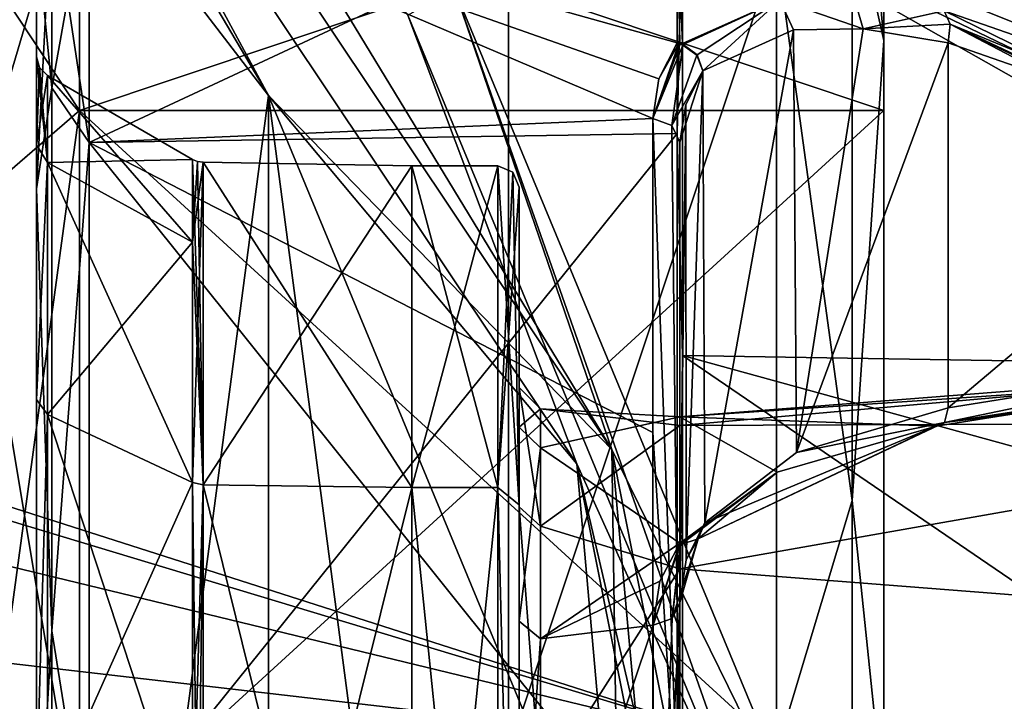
# Model space of a CAD drawing. Header units: millimetres. Extents: x -110 to 163, y -50 to 19.
# Tile 835 of 859: x 101.04 to 110.23, y -4.58 to 1.78. Entities that reach past the tile are written whole.
import ezdxf

# ---------------------------------------------------------------- set-up
doc = ezdxf.new("R2010")
doc.units = ezdxf.units.MM
doc.header["$LTSCALE"] = 65.185185
for name, color, linetype in [('233', 7, 'CONTINUOUS'), ('235', 7, 'CONTINUOUS'), ('239', 7, 'CONTINUOUS'), ('240', 7, 'CONTINUOUS'), ('241', 7, 'CONTINUOUS'), ('245', 7, 'CONTINUOUS'), ('246', 7, 'CONTINUOUS'), ('256', 7, 'CONTINUOUS'), ('257', 7, 'CONTINUOUS'), ('6066', 7, 'CONTINUOUS'), ('6069', 7, 'CONTINUOUS'), ('6073', 7, 'CONTINUOUS'), ('6074', 7, 'CONTINUOUS'), ('6075', 7, 'CONTINUOUS'), ('6076', 7, 'CONTINUOUS'), ('6077', 7, 'CONTINUOUS'), ('6308', 7, 'CONTINUOUS'), ('6309', 7, 'CONTINUOUS'), ('6310', 7, 'CONTINUOUS'), ('6311', 7, 'CONTINUOUS'), ('6312', 7, 'CONTINUOUS'), ('6313', 7, 'CONTINUOUS'), ('6314', 7, 'CONTINUOUS'), ('6315', 7, 'CONTINUOUS'), ('6316', 7, 'CONTINUOUS'), ('6318', 7, 'CONTINUOUS'), ('6319', 7, 'CONTINUOUS'), ('6321', 7, 'CONTINUOUS'), ('6323', 7, 'CONTINUOUS'), ('6324', 7, 'CONTINUOUS'), ('6325', 7, 'CONTINUOUS'), ('6326', 7, 'CONTINUOUS'), ('6327', 7, 'CONTINUOUS'), ('6328', 7, 'CONTINUOUS'), ('6329', 7, 'CONTINUOUS'), ('6330', 7, 'CONTINUOUS'), ('6331', 7, 'CONTINUOUS'), ('6332', 7, 'CONTINUOUS'), ('6333', 7, 'CONTINUOUS'), ('6334', 7, 'CONTINUOUS'), ('6335', 7, 'CONTINUOUS'), ('6339', 7, 'CONTINUOUS'), ('6340', 7, 'CONTINUOUS'), ('6342', 7, 'CONTINUOUS'), ('6343', 7, 'CONTINUOUS'), ('6348', 7, 'CONTINUOUS'), ('6350', 7, 'CONTINUOUS'), ('6351', 7, 'CONTINUOUS'), ('6352', 7, 'CONTINUOUS'), ('6358', 7, 'CONTINUOUS'), ('6359', 7, 'CONTINUOUS'), ('6362', 7, 'CONTINUOUS')]:
    doc.layers.add(name, color=color, linetype=linetype)

msp = doc.modelspace()

# ---------------------------------------------------------------- linework, layer by layer
at = {"layer": '233', "color": 7, "linetype": 'CONTINUOUS', "true_color": 0x0303ff}
for points in [[(20.8741, 0.5115, 13.0479), (105.6, 2.4535, 10.25), (18.0185, 1.825, 11.2687), (20.8741, 0.5115, 13.0479)], [(22.3393, -0.3043, 13.9778), (105.6, 2.4535, 10.25), (20.8741, 0.5115, 13.0479), (22.3393, -0.3043, 13.9778)], [(23.2313, -0.8599, 14.5511), (105.6, 2.4535, 10.25), (22.3393, -0.3043, 13.9778), (23.2313, -0.8599, 14.5511)], [(25.942, -2.9227, 16.3417), (105.6, 2.4535, 10.25), (23.2313, -0.8599, 14.5511), (25.942, -2.9227, 16.3417)], [(27.842, -4.9099, 17.6719), (105.6, 2.4535, 10.25), (25.942, -2.9227, 16.3417), (27.842, -4.9099, 17.6719)], [(105.6, -5.05, 17.7535), (105.6, 2.4535, 10.25), (27.842, -4.9099, 17.6719), (105.6, -5.05, 17.7535)], [(108.1, 2.4535, -10.25), (108.1, -5.05, -17.7535), (86.2232, 1.9544, -11.0695), (108.1, 2.4535, -10.25)], [(86.2232, 1.9544, -11.0695), (108.1, -5.05, -17.7535), (88.7357, 0.7951, -12.6963), (86.2232, 1.9544, -11.0695)], [(88.7357, 0.7951, -12.6963), (108.1, -5.05, -17.7535), (91.8976, -1.1218, -14.8064), (88.7357, 0.7951, -12.6963)], [(91.8976, -1.1218, -14.8064), (108.1, -5.05, -17.7535), (94.707, -3.4973, -16.7615), (91.8976, -1.1218, -14.8064)], [(94.707, -3.4973, -16.7615), (108.1, -5.05, -17.7535), (96.7816, -5.8576, -18.1959), (94.707, -3.4973, -16.7615)]]:
    msp.add_3dface(points, dxfattribs=at)
at = {"layer": '235', "color": 7, "linetype": 'CONTINUOUS', "true_color": 0x0303ff}
for points in [[(105.6, 2.4535, 10.25), (105.6, -5.05, 17.7535), (108.1, 2.4535, 10.25), (105.6, 2.4535, 10.25)], [(108.1, 2.4535, 10.25), (105.6, -5.05, 17.7535), (108.1, -5.05, 17.7535), (108.1, 2.4535, 10.25)]]:
    msp.add_3dface(points, dxfattribs=at)
at = {"layer": '239', "color": 7, "linetype": 'CONTINUOUS', "true_color": 0x0303ff}
for points in [[(101.6, 0.938, 9.375), (100.6, 2.45), (101.6, 3.45), (101.6, 0.938, 9.375)], [(100.6, 0.072, 8.875), (100.6, 2.45), (101.6, 0.938, 9.375), (100.6, 0.072, 8.875)], [(101.6, -5.925, 16.238), (100.6, 0.072, 8.875), (101.6, 0.938, 9.375), (101.6, -5.925, 16.238)], [(100.6, -6.425, 15.3719), (100.6, 0.072, 8.875), (101.6, -5.925, 16.238), (100.6, -6.425, 15.3719)]]:
    msp.add_3dface(points, dxfattribs=at)
at = {"layer": '240', "color": 7, "linetype": 'CONTINUOUS', "true_color": 0x0303ff}
for points in [[(101.6, 0.938, 9.375), (101.6, 3.45), (109.1, 0.938, 9.375), (101.6, 0.938, 9.375)], [(109.1, 0.938, 9.375), (101.6, 3.45), (109.1, 3.45), (109.1, 0.938, 9.375)], [(101.6, -5.925, 16.238), (101.6, 0.938, 9.375), (109.1, -5.925, 16.238), (101.6, -5.925, 16.238)], [(109.1, -5.925, 16.238), (101.6, 0.938, 9.375), (109.1, 0.938, 9.375), (109.1, -5.925, 16.238)]]:
    msp.add_3dface(points, dxfattribs=at)
at = {"layer": '241', "color": 7, "linetype": 'CONTINUOUS', "true_color": 0x0303ff}
for points in [[(109.1, 3.45), (109.1, 4.2), (109.1, 1.5883, 9.7486), (109.1, 3.45)], [(109.1, 4.2), (109.1, 3.45), (109.1, 0.938, -9.375), (109.1, 4.2)], [(109.1, 1.5883, -9.7486), (109.1, 4.2), (109.1, 0.938, -9.375), (109.1, 1.5883, -9.7486)], [(109.1, 0.938, 9.375), (109.1, 3.45), (109.1, 1.5883, 9.7486), (109.1, 0.938, 9.375)], [(109.1, -5.925, 16.238), (109.1, 0.938, 9.375), (109.1, 1.5883, 9.7486), (109.1, -5.925, 16.238)], [(109.1, -5.5493, 16.8871), (109.1, -5.925, 16.238), (109.1, 1.5883, 9.7486), (109.1, -5.5493, 16.8871)], [(109.1, -5.5493, -16.8871), (109.1, 1.5883, -9.7486), (109.1, -5.925, -16.238), (109.1, -5.5493, -16.8871)], [(109.1, -5.925, -16.238), (109.1, 1.5883, -9.7486), (109.1, 0.938, -9.375), (109.1, -5.925, -16.238)]]:
    msp.add_3dface(points, dxfattribs=at)
at = {"layer": '245', "color": 7, "linetype": 'CONTINUOUS', "true_color": 0x0303ff}
for points in [[(101.6, 3.45), (100.6, 2.45), (100.6, 0.072, -8.875), (101.6, 3.45)], [(101.6, 3.45), (100.6, 0.072, -8.875), (101.6, 0.938, -9.375), (101.6, 3.45)], [(100.6, 0.072, -8.875), (100.6, -6.425, -15.3719), (101.6, 0.938, -9.375), (100.6, 0.072, -8.875)], [(101.6, 0.938, -9.375), (100.6, -6.425, -15.3719), (101.6, -5.925, -16.238), (101.6, 0.938, -9.375)]]:
    msp.add_3dface(points, dxfattribs=at)
at = {"layer": '246', "color": 7, "linetype": 'CONTINUOUS', "true_color": 0x0303ff}
for points in [[(109.1, 3.45), (101.6, 3.45), (101.6, 0.938, -9.375), (109.1, 3.45)], [(109.1, 0.938, -9.375), (109.1, 3.45), (101.6, 0.938, -9.375), (109.1, 0.938, -9.375)], [(109.1, -5.925, -16.238), (109.1, 0.938, -9.375), (101.6, -5.925, -16.238), (109.1, -5.925, -16.238)], [(109.1, 0.938, -9.375), (101.6, 0.938, -9.375), (101.6, -5.925, -16.238), (109.1, 0.938, -9.375)]]:
    msp.add_3dface(points, dxfattribs=at)
at = {"layer": '256', "linetype": 'CONTINUOUS'}
for points in [[(109.1, 4.2), (109.1, 1.5883, -9.7486), (108.8071, 4.9071), (109.1, 4.2)], [(108.8071, 4.9071), (109.1, 1.5883, -9.7486), (108.8071, 2.906, -8.7675), (108.8071, 4.9071)], [(108.1, 2.4535, -10.25), (108.8071, 2.906, -8.7675), (108.8071, -2.7011, -15.7986), (108.1, 2.4535, -10.25)], [(108.8071, 2.906, -8.7675), (109.1, 1.5883, -9.7486), (108.8071, -2.7011, -15.7986), (108.8071, 2.906, -8.7675)], [(108.1, -5.05, -17.7535), (108.1, 2.4535, -10.25), (108.8071, -2.7011, -15.7986), (108.1, -5.05, -17.7535)], [(109.1, 1.5883, -9.7486), (109.1, -5.5493, -16.8871), (108.8071, -2.7011, -15.7986), (109.1, 1.5883, -9.7486)], [(108.1, -5.05, -17.7535), (108.8071, -2.7011, -15.7986), (108.8071, -10.8035, -19.7005), (108.1, -5.05, -17.7535)], [(108.8071, -2.7011, -15.7986), (109.1, -5.5493, -16.8871), (108.8071, -10.8035, -19.7005), (108.8071, -2.7011, -15.7986)]]:
    msp.add_3dface(points, dxfattribs=at)
at = {"layer": '257', "linetype": 'CONTINUOUS'}
for points in [[(109.1, 1.5883, 9.7486), (109.1, 4.2), (108.8071, 2.906, 8.7675), (109.1, 1.5883, 9.7486)], [(108.1, 2.4535, 10.25), (108.8071, -2.7011, 15.7986), (108.8071, 2.906, 8.7675), (108.1, 2.4535, 10.25)], [(108.8071, -2.7011, 15.7986), (109.1, 1.5883, 9.7486), (108.8071, 2.906, 8.7675), (108.8071, -2.7011, 15.7986)], [(108.1, 2.4535, 10.25), (108.1, -5.05, 17.7535), (108.8071, -2.7011, 15.7986), (108.1, 2.4535, 10.25)], [(109.1, -5.5493, 16.8871), (109.1, 1.5883, 9.7486), (108.8071, -2.7011, 15.7986), (109.1, -5.5493, 16.8871)], [(108.1, -5.05, 17.7535), (108.8071, -10.8035, 19.7005), (108.8071, -2.7011, 15.7986), (108.1, -5.05, 17.7535)], [(108.8071, -10.8035, 19.7005), (109.1, -5.5493, 16.8871), (108.8071, -2.7011, 15.7986), (108.8071, -10.8035, 19.7005)]]:
    msp.add_3dface(points, dxfattribs=at)
at = {"layer": '6066', "linetype": 'CONTINUOUS'}
for points in [[(104.6614, 1.825, -76.5), (105.0944, 2.075, -76.5), (108.083, -6.4355, -76.5), (104.6614, 1.825, -76.5)], [(105.0944, 2.075, -76.5), (108.5659, -6.3061, -76.5), (108.083, -6.4355, -76.5), (105.0944, 2.075, -76.5)]]:
    msp.add_3dface(points, dxfattribs=at)
at = {"layer": '6069', "linetype": 'CONTINUOUS'}
for points in [[(103.3622, 1.0752, -52), (98.1575, -38.458, -52), (98.1575, 7.858, -52), (103.3622, 1.0752, -52)], [(103.3622, -31.6752, -52), (98.1575, -38.458, -52), (103.3622, 1.0752, -52), (103.3622, -31.6752, -52)], [(106.634, -6.8235, -52), (103.3622, -31.6752, -52), (103.3622, 1.0752, -52), (106.634, -6.8235, -52)]]:
    msp.add_3dface(points, dxfattribs=at)
at = {"layer": '6073', "linetype": 'CONTINUOUS'}
for points in [[(103.3622, 1.0752, -51.5), (98.1575, 7.858, -51.5), (103.3622, -31.6752, -51.5), (103.3622, 1.0752, -51.5)], [(103.3622, -31.6752, -51.5), (98.1575, 7.858, -51.5), (98.1575, -38.458, -51.5), (103.3622, -31.6752, -51.5)], [(106.634, -6.8235, -51.5), (103.3622, 1.0752, -51.5), (106.634, -23.7765, -51.5), (106.634, -6.8235, -51.5)], [(106.634, -23.7765, -51.5), (103.3622, 1.0752, -51.5), (103.3622, -31.6752, -51.5), (106.634, -23.7765, -51.5)]]:
    msp.add_3dface(points, dxfattribs=at)
at = {"layer": '6074', "linetype": 'CONTINUOUS'}
for points in [[(99.1577, 8.8577, -52.0858), (106.5636, -2.2259, -52.0858), (99.572, 9.272, -53.5), (99.1577, 8.8577, -52.0858)], [(99.572, 9.272, -53.5), (106.5636, -2.2259, -52.0858), (105.0944, 2.075, -53.5), (99.572, 9.272, -53.5)], [(98.1575, 7.858, -51.5), (103.3622, 1.0752, -51.5), (99.1577, 8.8577, -52.0858), (98.1575, 7.858, -51.5)], [(99.1577, 8.8577, -52.0858), (103.3622, 1.0752, -51.5), (106.5636, -2.2259, -52.0858), (99.1577, 8.8577, -52.0858)], [(105.0944, 2.075, -53.5), (106.5636, -2.2259, -52.0858), (108.5659, -6.306, -53.5), (105.0944, 2.075, -53.5)], [(103.3622, 1.0752, -51.5), (106.634, -6.8235, -51.5), (106.5636, -2.2259, -52.0858), (103.3622, 1.0752, -51.5)], [(106.634, -6.8235, -51.5), (107.75, -15.3, -51.5), (106.5636, -2.2259, -52.0858), (106.634, -6.8235, -51.5)], [(106.5636, -2.2259, -52.0858), (107.75, -15.3, -51.5), (109.1642, -15.3, -52.0858), (106.5636, -2.2259, -52.0858)], [(106.5636, -2.2259, -52.0858), (109.1642, -15.3, -52.0858), (108.5659, -6.306, -53.5), (106.5636, -2.2259, -52.0858)]]:
    msp.add_3dface(points, dxfattribs=at)
at = {"layer": '6075', "linetype": 'CONTINUOUS'}
for points in [[(108.5659, -6.3061, -76.5), (105.0944, 2.075, -76.5), (108.5659, -6.306, -53.5), (108.5659, -6.3061, -76.5)], [(105.0944, 2.075, -76.5), (105.0944, 2.075, -53.5), (108.5659, -6.306, -53.5), (105.0944, 2.075, -76.5)]]:
    msp.add_3dface(points, dxfattribs=at)
at = {"layer": '6076', "linetype": 'CONTINUOUS'}
for points in [[(104.6614, 1.825, -76.5), (108.083, -6.4355, -76.5), (104.6614, 1.825, -53.5), (104.6614, 1.825, -76.5)], [(104.6614, 1.825, -53.5), (108.083, -6.4355, -76.5), (108.083, -6.4354, -53.5), (104.6614, 1.825, -53.5)]]:
    msp.add_3dface(points, dxfattribs=at)
at = {"layer": '6077', "linetype": 'CONTINUOUS'}
for points in [[(103.3622, 1.0752, -52), (98.1575, 7.858, -52), (98.9077, 8.6077, -52.4393), (103.3622, 1.0752, -52)], [(103.3622, 1.0752, -52), (98.9077, 8.6077, -52.4393), (106.237, -2.3612, -52.4393), (103.3622, 1.0752, -52)], [(98.9077, 8.6077, -52.4393), (104.6614, 1.825, -53.5), (106.237, -2.3612, -52.4393), (98.9077, 8.6077, -52.4393)], [(104.6614, 1.825, -53.5), (108.083, -6.4354, -53.5), (106.237, -2.3612, -52.4393), (104.6614, 1.825, -53.5)], [(106.634, -6.8235, -52), (103.3622, 1.0752, -52), (106.237, -2.3612, -52.4393), (106.634, -6.8235, -52)], [(106.634, -6.8235, -52), (106.237, -2.3612, -52.4393), (108.8107, -15.3, -52.4393), (106.634, -6.8235, -52)], [(108.083, -6.4354, -53.5), (109.25, -15.3, -53.5), (106.237, -2.3612, -52.4393), (108.083, -6.4354, -53.5)], [(106.237, -2.3612, -52.4393), (109.25, -15.3, -53.5), (108.8107, -15.3, -52.4393), (106.237, -2.3612, -52.4393)]]:
    msp.add_3dface(points, dxfattribs=at)
at = {"layer": '6308', "linetype": 'CONTINUOUS'}
for points in [[(104.7, 0.42), (104.7, -2.5823, -9.24), (105.5, 0.42), (104.7, 0.42)], [(105.5, 0.42), (104.7, -2.5823, -9.24), (105.5, -2.5823, -9.24), (105.5, 0.42)], [(104.7, -2.5823, -9.24), (104.7, -10.4423, -14.9506), (105.5, -2.5823, -9.24), (104.7, -2.5823, -9.24)], [(105.5, -2.5823, -9.24), (104.7, -10.4423, -14.9506), (105.5, -10.4423, -14.9506), (105.5, -2.5823, -9.24)]]:
    msp.add_3dface(points, dxfattribs=at)
at = {"layer": '6309', "linetype": 'CONTINUOUS'}
for points in [[(104.7, 0.42), (105.5, 0.42), (105.5, -2.5823, 9.24), (104.7, 0.42)], [(104.7, -2.5823, 9.24), (104.7, 0.42), (105.5, -2.5823, 9.24), (104.7, -2.5823, 9.24)], [(104.7, -10.4423, 14.9506), (104.7, -2.5823, 9.24), (105.5, -10.4423, 14.9506), (104.7, -10.4423, 14.9506)], [(105.5, -10.4423, 14.9506), (104.7, -2.5823, 9.24), (105.5, -2.5823, 9.24), (105.5, -10.4423, 14.9506)]]:
    msp.add_3dface(points, dxfattribs=at)
at = {"layer": '6310', "linetype": 'CONTINUOUS'}
for points in [[(101.2, 2.6039), (101.2, 0.2056, -8.9513), (101.2, 1.4364), (101.2, 2.6039)], [(101.2, 0.2056, 8.9513), (101.2, 2.6039), (101.2, 0.6175, 5.171), (101.2, 0.2056, 8.9513)], [(101.2, 2.6039), (101.2, 1.4364), (101.2, 0.6175, 5.171), (101.2, 2.6039)], [(101.2, 1.4364), (101.2, 0.2056, -8.9513), (101.2, 0.6175, -5.171), (101.2, 1.4364)], [(101.2, 0.6175, -5.171), (101.2, 0.2056, -8.9513), (101.2, -1.7596, -9.8369), (101.2, 0.6175, -5.171)], [(101.2, -1.7596, 9.8369), (101.2, 0.2056, 8.9513), (101.2, 0.6175, 5.171), (101.2, -1.7596, 9.8369)], [(101.2, 0.2056, -8.9513), (101.2, -6.3477, -15.5051), (101.2, -1.7596, -9.8369), (101.2, 0.2056, -8.9513)], [(101.2, -6.3477, 15.5051), (101.2, 0.2056, 8.9513), (101.2, -5.4623, 13.5398), (101.2, -6.3477, 15.5051)], [(101.2, -5.4623, 13.5398), (101.2, 0.2056, 8.9513), (101.2, -1.7596, 9.8369), (101.2, -5.4623, 13.5398)], [(101.2, -1.7596, -9.8369), (101.2, -6.3477, -15.5051), (101.2, -5.4623, -13.5398), (101.2, -1.7596, -9.8369)]]:
    msp.add_3dface(points, dxfattribs=at)
at = {"layer": '6311', "linetype": 'CONTINUOUS'}
for points in [[(102.6552, 0.4808), (101.3, 1.2632), (101.3, 0.4525, -5.1183), (102.6552, 0.4808)], [(102.6552, -0.2916, -4.8765), (102.6552, 0.4808), (101.3, 0.4525, -5.1183), (102.6552, -0.2916, -4.8765)], [(101.3, -1.9001, -9.7356), (102.6552, -0.2916, -4.8765), (101.3, 0.4525, -5.1183), (101.3, -1.9001, -9.7356)], [(102.6552, -2.5331, -9.2757), (102.6552, -0.2916, -4.8765), (101.3, -1.9001, -9.7356), (102.6552, -2.5331, -9.2757)], [(101.3, -5.5644, -13.3999), (102.6552, -2.5331, -9.2757), (101.3, -1.9001, -9.7356), (101.3, -5.5644, -13.3999)], [(102.6552, -6.0243, -12.7669), (102.6552, -2.5331, -9.2757), (101.3, -5.5644, -13.3999), (102.6552, -6.0243, -12.7669)]]:
    msp.add_3dface(points, dxfattribs=at)
at = {"layer": '6312', "linetype": 'CONTINUOUS'}
for points in [[(101.3, 1.2632), (102.6552, 0.4808), (102.6552, -0.2916, 4.8765), (101.3, 1.2632)], [(101.3, 1.2632), (102.6552, -0.2916, 4.8765), (101.3, 0.4525, 5.1183), (101.3, 1.2632)], [(102.6552, -0.2916, 4.8765), (102.6552, -2.5331, 9.2757), (101.3, 0.4525, 5.1183), (102.6552, -0.2916, 4.8765)], [(101.3, 0.4525, 5.1183), (102.6552, -2.5331, 9.2757), (101.3, -1.9001, 9.7356), (101.3, 0.4525, 5.1183)], [(102.6552, -2.5331, 9.2757), (102.6552, -6.0243, 12.7669), (101.3, -1.9001, 9.7356), (102.6552, -2.5331, 9.2757)], [(101.3, -1.9001, 9.7356), (102.6552, -6.0243, 12.7669), (101.3, -5.5644, 13.3999), (101.3, -1.9001, 9.7356)]]:
    msp.add_3dface(points, dxfattribs=at)
at = {"layer": '6313', "linetype": 'CONTINUOUS'}
for points in [[(105.7, 0.22), (105.7, -2.7437, -9.1219), (105.7, -2.0168, -3.3535), (105.7, 0.22)], [(105.7, -2.7437, 9.1219), (105.7, 0.22), (105.7, -2.7599, 5.517), (105.7, -2.7437, 9.1219)], [(105.7, -2.7599, 5.517), (105.7, 0.22), (105.7, -1.6478, 1.1438), (105.7, -2.7599, 5.517)], [(105.7, -1.6478, 1.1438), (105.7, 0.22), (105.7, -2.0168, -3.3535), (105.7, -1.6478, 1.1438)], [(105.7, -2.0168, -3.3535), (105.7, -2.7437, -9.1219), (105.7, -3.8267, -7.4869), (105.7, -2.0168, -3.3535)], [(105.7, -2.7437, -9.1219), (105.7, -10.5038, -14.7603), (105.7, -6.8813, -10.8082), (105.7, -2.7437, -9.1219)], [(105.7, -3.8267, -7.4869), (105.7, -2.7437, -9.1219), (105.7, -6.8813, -10.8082), (105.7, -3.8267, -7.4869)], [(105.7, -10.5038, 14.7603), (105.7, -2.7437, 9.1219), (105.7, -8.7971, 12.0583), (105.7, -10.5038, 14.7603)], [(105.7, -8.7971, 12.0583), (105.7, -2.7437, 9.1219), (105.7, -5.2324, 9.2916), (105.7, -8.7971, 12.0583)], [(105.7, -5.2324, 9.2916), (105.7, -2.7437, 9.1219), (105.7, -2.7599, 5.517), (105.7, -5.2324, 9.2916)]]:
    msp.add_3dface(points, dxfattribs=at)
at = {"layer": '6314', "linetype": 'CONTINUOUS'}
for points in [[(107.2, -1.9218, -1.8094), (107.2, -2.0035, 2.3352), (105.9, -1.8471, 1.1265), (107.2, -1.9218, -1.8094)], [(105.9, -1.8471, 1.1265), (107.2, -2.0035, 2.3352), (105.9, -2.9427, 5.4358), (105.9, -1.8471, 1.1265)], [(105.9, -2.2108, -3.3049), (107.2, -1.9218, -1.8094), (105.9, -1.8471, 1.1265), (105.9, -2.2108, -3.3049)], [(107.2, -3.1016, -5.7835), (107.2, -1.9218, -1.8094), (105.9, -2.2108, -3.3049), (107.2, -3.1016, -5.7835)], [(107.2, -2.0035, 2.3352), (107.2, -3.339, 6.2597), (105.9, -2.9427, 5.4358), (107.2, -2.0035, 2.3352)], [(105.9, -3.9944, -7.3779), (107.2, -3.1016, -5.7835), (105.9, -2.2108, -3.3049), (105.9, -3.9944, -7.3779)], [(105.9, -2.9427, 5.4358), (107.2, -3.339, 6.2597), (105.9, -5.3789, 9.1554), (105.9, -2.9427, 5.4358)], [(107.0131, -3.4563, -6.479), (107.2, -3.1016, -5.7835), (105.9, -3.9944, -7.3779), (107.0131, -3.4563, -6.479)], [(107.2, -3.339, 6.2597), (107.2, -5.8023, 9.5939), (105.9, -5.3789, 9.1554), (107.2, -3.339, 6.2597)], [(106.95, -3.8663, -7.1777), (107.0131, -3.4563, -6.479), (105.9, -3.9944, -7.3779), (106.95, -3.8663, -7.1777)], [(106.95, -8.7674, -11.8142), (106.95, -3.8663, -7.1777), (105.9, -7.0044, -10.6505), (106.95, -8.7674, -11.8142)], [(105.9, -7.0044, -10.6505), (106.95, -3.8663, -7.1777), (105.9, -3.9944, -7.3779), (105.9, -7.0044, -10.6505)]]:
    msp.add_3dface(points, dxfattribs=at)
at = {"layer": '6315', "linetype": 'CONTINUOUS'}
for points in [[(108.132, 1.9694, -5.9141), (107.2247, 1.5622, -7.596), (107.2247, 2.9961, 2.6993), (108.132, 1.9694, -5.9141)], [(112.5601, 0.86, -2.3131), (109.6651, 1.8662, -4.458), (107.2247, 2.9961, 2.6993), (112.5601, 0.86, -2.3131)], [(115.1118, -0.8015, -0.1407), (112.5601, 0.86, -2.3131), (107.2247, 2.9961, 2.6993), (115.1118, -0.8015, -0.1407)], [(115.1118, -1.4761, 4.3733), (115.1118, -0.8015, -0.1407), (107.2247, 2.9961, 2.6993), (115.1118, -1.4761, 4.3733)], [(107.2247, -1.3498, 12.1419), (115.1118, -1.4761, 4.3733), (107.2247, 2.9961, 2.6993), (107.2247, -1.3498, 12.1419)], [(107.2304, 1.5515, -7.6164), (107.2247, 1.5622, -7.596), (108.132, 1.9694, -5.9141), (107.2304, 1.5515, -7.6164)], [(107.2251, 1.5579, -7.6052), (107.2247, 1.5622, -7.596), (107.2304, 1.5515, -7.6164), (107.2251, 1.5579, -7.6052)], [(107.2263, 1.5549, -7.6113), (107.2251, 1.5579, -7.6052), (107.2304, 1.5515, -7.6164), (107.2263, 1.5549, -7.6113)], [(115.1118, -3.5205, 8.454), (115.1118, -1.4761, 4.3733), (107.2247, -1.3498, 12.1419), (115.1118, -3.5205, 8.454)], [(115.1118, -6.7322, 11.6969), (115.1118, -3.5205, 8.454), (107.2247, -1.3498, 12.1419), (115.1118, -6.7322, 11.6969)], [(107.2247, -10.1027, 17.7488), (115.1118, -6.7322, 11.6969), (107.2247, -1.3498, 12.1419), (107.2247, -10.1027, 17.7488)]]:
    msp.add_3dface(points, dxfattribs=at)
at = {"layer": '6316', "linetype": 'CONTINUOUS'}
for points in [[(107.2, -2.0035, 2.3352), (107.2, -1.9218, -1.8094), (114.9656, -1.3151, -0.1101), (107.2, -2.0035, 2.3352)], [(114.9656, -1.9722, 4.2378), (107.2, -2.0035, 2.3352), (114.9656, -1.3151, -0.1101), (114.9656, -1.9722, 4.2378)], [(114.9656, -1.3151, -0.1101), (107.2, -1.9218, -1.8094), (112.3153, -1.5751, -1.616), (114.9656, -1.3151, -0.1101)], [(112.3153, -1.5751, -1.616), (107.2, -1.9218, -1.8094), (109.5906, -2.008, -3.1032), (112.3153, -1.5751, -1.616)], [(107.2, -1.9218, -1.8094), (107.2, -3.1016, -5.7835), (108.1065, -2.4379, -4.2835), (107.2, -1.9218, -1.8094)], [(109.5906, -2.008, -3.1032), (107.2, -1.9218, -1.8094), (108.1065, -2.4379, -4.2835), (109.5906, -2.008, -3.1032)], [(107.2, -3.339, 6.2597), (107.2, -2.0035, 2.3352), (114.9656, -1.9722, 4.2378), (107.2, -3.339, 6.2597)], [(114.9656, -3.9469, 8.1668), (107.2, -3.339, 6.2597), (114.9656, -1.9722, 4.2378), (114.9656, -3.9469, 8.1668)], [(108.1065, -2.4379, -4.2835), (107.2, -3.1016, -5.7835), (107.2019, -3.1097, -5.8009), (108.1065, -2.4379, -4.2835)], [(107.2072, -3.1124, -5.8073), (108.1065, -2.4379, -4.2835), (107.2019, -3.1097, -5.8009), (107.2072, -3.1124, -5.8073)], [(107.2, -5.8023, 9.5939), (107.2, -3.339, 6.2597), (114.9656, -3.9469, 8.1668), (107.2, -5.8023, 9.5939)], [(114.9656, -7.044, 11.2884), (107.2, -5.8023, 9.5939), (114.9656, -3.9469, 8.1668), (114.9656, -7.044, 11.2884)]]:
    msp.add_3dface(points, dxfattribs=at)
at = {"layer": '6318', "linetype": 'CONTINUOUS'}
for points in [[(107.2, 0.642, -8.8744), (107.2, -3.6545, -7.3106), (107.2, -6.0534, -15.729), (107.2, 0.642, -8.8744)], [(107.2, -3.6545, -7.3106), (107.2, -8.6459, -12.0327), (107.2, -6.0534, -15.729), (107.2, -3.6545, -7.3106)]]:
    msp.add_3dface(points, dxfattribs=at)
at = {"layer": '6319', "linetype": 'CONTINUOUS'}
for points in [[(109.7, 1.5664, -4.6029), (112.5571, 0.5734, -2.4861), (109.7, -1.8391, -3.3634), (109.7, 1.5664, -4.6029)], [(109.7, -1.8391, -3.3634), (112.5571, 0.5734, -2.4861), (112.4245, -1.4014, -1.8487), (109.7, -1.8391, -3.3634)]]:
    msp.add_3dface(points, dxfattribs=at)
at = {"layer": '6321', "linetype": 'CONTINUOUS'}
for points in [[(107.4307, -2.912, -5.9834), (107.4122, 1.3059, -7.5824), (108.2579, 1.6895, -5.9827), (107.4307, -2.912, -5.9834)], [(108.287, -2.2541, -4.508), (107.4307, -2.912, -5.9834), (108.2579, 1.6895, -5.9827), (108.287, -2.2541, -4.508)], [(108.9086, 1.6976, -5.2532), (108.287, -2.2541, -4.508), (108.2579, 1.6895, -5.9827), (108.9086, 1.6976, -5.2532)], [(109.7, 1.5664, -4.6029), (108.287, -2.2541, -4.508), (108.9086, 1.6976, -5.2532), (109.7, 1.5664, -4.6029)], [(109.7, 1.5664, -4.6029), (109.7, -1.8391, -3.3634), (108.287, -2.2541, -4.508), (109.7, 1.5664, -4.6029)], [(107.2534, 0.9919, -8.226), (107.4122, 1.3059, -7.5824), (107.2581, -3.2566, -6.6467), (107.2534, 0.9919, -8.226)], [(107.2581, -3.2566, -6.6467), (107.4122, 1.3059, -7.5824), (107.4307, -2.912, -5.9834), (107.2581, -3.2566, -6.6467)], [(107.2, -3.6545, -7.3106), (107.2, 0.642, -8.8744), (107.2534, 0.9919, -8.226), (107.2, -3.6545, -7.3106)], [(107.2, -3.6545, -7.3106), (107.2534, 0.9919, -8.226), (107.2581, -3.2566, -6.6467), (107.2, -3.6545, -7.3106)]]:
    msp.add_3dface(points, dxfattribs=at)
at = {"layer": '6323', "linetype": 'CONTINUOUS'}
for points in [[(104.7, 0.42), (102.7517, 0.454), (102.7517, -2.5547, -9.26), (104.7, 0.42)], [(104.7, -2.5823, -9.24), (104.7, 0.42), (102.7517, -2.5547, -9.26), (104.7, -2.5823, -9.24)], [(102.7517, -10.4317, -14.983), (104.7, -2.5823, -9.24), (102.7517, -2.5547, -9.26), (102.7517, -10.4317, -14.983)], [(104.7, -10.4423, -14.9506), (104.7, -2.5823, -9.24), (102.7517, -10.4317, -14.983), (104.7, -10.4423, -14.9506)]]:
    msp.add_3dface(points, dxfattribs=at)
at = {"layer": '6324', "linetype": 'CONTINUOUS'}
for points in [[(104.7, 0.42), (104.7, -2.5823, 9.24), (102.7517, 0.454), (104.7, 0.42)], [(102.7517, 0.454), (104.7, -2.5823, 9.24), (102.7517, -2.5547, 9.26), (102.7517, 0.454)], [(104.7, -2.5823, 9.24), (104.7, -10.4423, 14.9506), (102.7517, -2.5547, 9.26), (104.7, -2.5823, 9.24)], [(102.7517, -2.5547, 9.26), (104.7, -10.4423, 14.9506), (102.7517, -10.4317, 14.983), (102.7517, -2.5547, 9.26)]]:
    msp.add_3dface(points, dxfattribs=at)
at = {"layer": '6325', "linetype": 'CONTINUOUS'}
for points in [[(105.7, -2.7599, 5.517), (105.7, -1.6478, 1.1438), (105.9, -2.9427, 5.4358), (105.7, -2.7599, 5.517)], [(105.7, -1.6478, 1.1438), (105.7, -2.0168, -3.3535), (105.9, -1.8471, 1.1265), (105.7, -1.6478, 1.1438)], [(105.7, -1.6478, 1.1438), (105.9, -1.8471, 1.1265), (105.9, -2.9427, 5.4358), (105.7, -1.6478, 1.1438)], [(105.7, -2.0168, -3.3535), (105.9, -2.2108, -3.3049), (105.9, -1.8471, 1.1265), (105.7, -2.0168, -3.3535)], [(105.7, -2.0168, -3.3535), (105.7, -3.8267, -7.4869), (105.9, -2.2108, -3.3049), (105.7, -2.0168, -3.3535)], [(105.7, -3.8267, -7.4869), (105.9, -3.9944, -7.3779), (105.9, -2.2108, -3.3049), (105.7, -3.8267, -7.4869)], [(105.7, -5.2324, 9.2916), (105.7, -2.7599, 5.517), (105.9, -5.3789, 9.1554), (105.7, -5.2324, 9.2916)], [(105.7, -2.7599, 5.517), (105.9, -2.9427, 5.4358), (105.9, -5.3789, 9.1554), (105.7, -2.7599, 5.517)], [(105.7, -3.8267, -7.4869), (105.7, -6.8813, -10.8082), (105.9, -3.9944, -7.3779), (105.7, -3.8267, -7.4869)], [(105.7, -6.8813, -10.8082), (105.9, -7.0044, -10.6505), (105.9, -3.9944, -7.3779), (105.7, -6.8813, -10.8082)]]:
    msp.add_3dface(points, dxfattribs=at)
at = {"layer": '6326', "linetype": 'CONTINUOUS'}
for points in [[(105.5, -2.5823, 9.24), (105.5, 0.42), (105.7, -2.7437, 9.1219), (105.5, -2.5823, 9.24)], [(105.7, -2.7437, 9.1219), (105.5, 0.42), (105.6414, 0.3614), (105.7, -2.7437, 9.1219)], [(105.7, 0.22), (105.7, -2.7437, 9.1219), (105.6414, 0.3614), (105.7, 0.22)], [(105.5, -10.4423, 14.9506), (105.5, -2.5823, 9.24), (105.7, -10.5038, 14.7603), (105.5, -10.4423, 14.9506)], [(105.5, -2.5823, 9.24), (105.7, -2.7437, 9.1219), (105.7, -10.5038, 14.7603), (105.5, -2.5823, 9.24)]]:
    msp.add_3dface(points, dxfattribs=at)
at = {"layer": '6327', "linetype": 'CONTINUOUS'}
for points in [[(105.5, 0.42), (105.5, -2.5823, -9.24), (105.6414, 0.3614), (105.5, 0.42)], [(105.5, -2.5823, -9.24), (105.7, 0.22), (105.6414, 0.3614), (105.5, -2.5823, -9.24)], [(105.5, -2.5823, -9.24), (105.7, -2.7437, -9.1219), (105.7, 0.22), (105.5, -2.5823, -9.24)], [(105.5, -2.5823, -9.24), (105.5, -10.4423, -14.9506), (105.7, -10.5038, -14.7603), (105.5, -2.5823, -9.24)], [(105.5, -2.5823, -9.24), (105.7, -10.5038, -14.7603), (105.7, -2.7437, -9.1219), (105.5, -2.5823, -9.24)]]:
    msp.add_3dface(points, dxfattribs=at)
at = {"layer": '6328', "linetype": 'CONTINUOUS'}
for points in [[(101.2, 0.6175, 5.171), (101.2, 1.4364), (101.3, 0.4525, 5.1183), (101.2, 0.6175, 5.171)], [(101.3, 0.4525, 5.1183), (101.2, 1.4364), (101.2268, 1.3364), (101.3, 0.4525, 5.1183)], [(101.3, 1.2632), (101.3, 0.4525, 5.1183), (101.2268, 1.3364), (101.3, 1.2632)], [(101.2, -1.7596, 9.8369), (101.2, 0.6175, 5.171), (101.3, 0.4525, 5.1183), (101.2, -1.7596, 9.8369)], [(101.2, -1.7596, 9.8369), (101.3, 0.4525, 5.1183), (101.3, -1.9001, 9.7356), (101.2, -1.7596, 9.8369)], [(101.2, -5.4623, 13.5398), (101.2, -1.7596, 9.8369), (101.3, -1.9001, 9.7356), (101.2, -5.4623, 13.5398)], [(101.2, -5.4623, 13.5398), (101.3, -1.9001, 9.7356), (101.3, -5.5644, 13.3999), (101.2, -5.4623, 13.5398)]]:
    msp.add_3dface(points, dxfattribs=at)
at = {"layer": '6329', "linetype": 'CONTINUOUS'}
for points in [[(101.2, 1.4364), (101.2, 0.6175, -5.171), (101.2268, 1.3364), (101.2, 1.4364)], [(101.2, 0.6175, -5.171), (101.3, 1.2632), (101.2268, 1.3364), (101.2, 0.6175, -5.171)], [(101.3, 1.2632), (101.2, 0.6175, -5.171), (101.3, 0.4525, -5.1183), (101.3, 1.2632)], [(101.2, 0.6175, -5.171), (101.2, -1.7596, -9.8369), (101.3, 0.4525, -5.1183), (101.2, 0.6175, -5.171)], [(101.2, -1.7596, -9.8369), (101.3, -1.9001, -9.7356), (101.3, 0.4525, -5.1183), (101.2, -1.7596, -9.8369)], [(101.2, -1.7596, -9.8369), (101.2, -5.4623, -13.5398), (101.3, -1.9001, -9.7356), (101.2, -1.7596, -9.8369)], [(101.2, -5.4623, -13.5398), (101.3, -5.5644, -13.3999), (101.3, -1.9001, -9.7356), (101.2, -5.4623, -13.5398)]]:
    msp.add_3dface(points, dxfattribs=at)
at = {"layer": '6330', "linetype": 'CONTINUOUS'}
for points in [[(102.6552, -0.2916, 4.8765), (102.6552, 0.4808), (102.7517, -2.5547, 9.26), (102.6552, -0.2916, 4.8765)], [(102.7517, -2.5547, 9.26), (102.6552, 0.4808), (102.7018, 0.4613), (102.7517, -2.5547, 9.26)], [(102.7517, 0.454), (102.7517, -2.5547, 9.26), (102.7018, 0.4613), (102.7517, 0.454)], [(102.6552, -2.5331, 9.2757), (102.6552, -0.2916, 4.8765), (102.7517, -2.5547, 9.26), (102.6552, -2.5331, 9.2757)], [(102.6552, -6.0243, 12.7669), (102.6552, -2.5331, 9.2757), (102.7517, -10.4317, 14.983), (102.6552, -6.0243, 12.7669)], [(102.6552, -2.5331, 9.2757), (102.7517, -2.5547, 9.26), (102.7517, -10.4317, 14.983), (102.6552, -2.5331, 9.2757)]]:
    msp.add_3dface(points, dxfattribs=at)
at = {"layer": '6331', "linetype": 'CONTINUOUS'}
for points in [[(102.6552, 0.4808), (102.6552, -0.2916, -4.8765), (102.7018, 0.4613), (102.6552, 0.4808)], [(102.6552, -0.2916, -4.8765), (102.7517, 0.454), (102.7018, 0.4613), (102.6552, -0.2916, -4.8765)], [(102.6552, -0.2916, -4.8765), (102.6552, -2.5331, -9.2757), (102.7517, 0.454), (102.6552, -0.2916, -4.8765)], [(102.7517, 0.454), (102.6552, -2.5331, -9.2757), (102.7517, -2.5547, -9.26), (102.7517, 0.454)], [(102.6552, -2.5331, -9.2757), (102.6552, -6.0243, -12.7669), (102.7517, -2.5547, -9.26), (102.6552, -2.5331, -9.2757)], [(102.6552, -6.0243, -12.7669), (102.6552, -10.4235, -15.0084), (102.7517, -2.5547, -9.26), (102.6552, -6.0243, -12.7669)], [(102.6552, -10.4235, -15.0084), (102.7517, -10.4317, -14.983), (102.7517, -2.5547, -9.26), (102.6552, -10.4235, -15.0084)]]:
    msp.add_3dface(points, dxfattribs=at)
at = {"layer": '6332', "linetype": 'CONTINUOUS'}
for points in [[(107.0033, 1.2327, -8.2941), (106.9456, 0.8604, -8.996), (101.6913, 3.1038), (107.0033, 1.2327, -8.2941)], [(101.6913, 3.1038), (106.9456, 0.8604, -8.996), (101.6913, 0.6382, -9.2019), (101.6913, 3.1038)], [(107.1748, 1.5671, -7.5982), (107.0033, 1.2327, -8.2941), (101.6913, 3.1038), (107.1748, 1.5671, -7.5982)], [(107.1748, 2.7868, -3.8858), (107.1748, 1.5671, -7.5982), (101.6913, 3.1038), (107.1748, 2.7868, -3.8858)], [(106.9456, 0.8604, -8.996), (106.9456, -2.0691, -12.9239), (101.6913, 0.6382, -9.2019), (106.9456, 0.8604, -8.996)], [(106.9456, -2.0691, -12.9239), (106.9456, -5.9272, -15.9448), (101.6913, 0.6382, -9.2019), (106.9456, -2.0691, -12.9239)], [(101.6913, 0.6382, -9.2019), (106.9456, -5.9272, -15.9448), (101.6913, -6.0981, -15.9382), (101.6913, 0.6382, -9.2019)]]:
    msp.add_3dface(points, dxfattribs=at)
at = {"layer": '6333', "linetype": 'CONTINUOUS'}
for points in [[(107.1748, 3.1996), (101.6913, 3.1038), (101.6913, 0.6382, 9.2019), (107.1748, 3.1996)], [(107.1748, 0.7211, 9.2498), (107.1748, 3.1996), (101.6913, 0.6382, 9.2019), (107.1748, 0.7211, 9.2498)], [(107.1748, -6.0502, 16.0211), (107.1748, 0.7211, 9.2498), (101.6913, -6.0981, 15.9382), (107.1748, -6.0502, 16.0211)], [(101.6913, -6.0981, 15.9382), (107.1748, 0.7211, 9.2498), (101.6913, 0.6382, 9.2019), (101.6913, -6.0981, 15.9382)]]:
    msp.add_3dface(points, dxfattribs=at)
at = {"layer": '6334', "linetype": 'CONTINUOUS'}
for points in [[(101.6913, 3.1038), (101.6913, 0.6382, -9.2019), (101.3434, 2.9544), (101.6913, 3.1038)], [(101.3434, 1.1466, -7.9203), (101.2, 2.6039), (101.3434, 2.9544), (101.3434, 1.1466, -7.9203)], [(101.6913, 0.6382, -9.2019), (101.3434, 1.1466, -7.9203), (101.3434, 2.9544), (101.6913, 0.6382, -9.2019)], [(101.2, 0.2056, -8.9513), (101.2, 2.6039), (101.3434, 1.1466, -7.9203), (101.2, 0.2056, -8.9513)], [(101.3434, -3.9186, -14.2718), (101.2, 0.2056, -8.9513), (101.3434, 1.1466, -7.9203), (101.3434, -3.9186, -14.2718)], [(101.6913, 0.6382, -9.2019), (101.3434, -3.9186, -14.2718), (101.3434, 1.1466, -7.9203), (101.6913, 0.6382, -9.2019)], [(101.6913, 0.6382, -9.2019), (101.6913, -6.0981, -15.9382), (101.3434, -3.9186, -14.2718), (101.6913, 0.6382, -9.2019)], [(101.2, -6.3477, -15.5051), (101.2, 0.2056, -8.9513), (101.3434, -3.9186, -14.2718), (101.2, -6.3477, -15.5051)], [(101.3434, -11.238, -17.7967), (101.2, -6.3477, -15.5051), (101.3434, -3.9186, -14.2718), (101.3434, -11.238, -17.7967)], [(101.6913, -6.0981, -15.9382), (101.3434, -11.238, -17.7967), (101.3434, -3.9186, -14.2718), (101.6913, -6.0981, -15.9382)]]:
    msp.add_3dface(points, dxfattribs=at)
at = {"layer": '6335', "linetype": 'CONTINUOUS'}
for points in [[(101.6913, 0.6382, 9.2019), (101.6913, 3.1038), (101.3434, 1.1466, 7.9203), (101.6913, 0.6382, 9.2019)], [(101.6913, 3.1038), (101.3434, 2.9544), (101.3434, 1.1466, 7.9203), (101.6913, 3.1038)], [(101.2, 2.6039), (101.2, 0.2056, 8.9513), (101.3434, 2.9544), (101.2, 2.6039)], [(101.3434, 2.9544), (101.2, 0.2056, 8.9513), (101.3434, 1.1466, 7.9203), (101.3434, 2.9544)], [(101.3434, 1.1466, 7.9203), (101.2, 0.2056, 8.9513), (101.3434, -3.9186, 14.2718), (101.3434, 1.1466, 7.9203)], [(101.6913, 0.6382, 9.2019), (101.3434, 1.1466, 7.9203), (101.3434, -3.9186, 14.2718), (101.6913, 0.6382, 9.2019)], [(101.6913, -6.0981, 15.9382), (101.6913, 0.6382, 9.2019), (101.3434, -3.9186, 14.2718), (101.6913, -6.0981, 15.9382)], [(101.2, 0.2056, 8.9513), (101.2, -6.3477, 15.5051), (101.3434, -3.9186, 14.2718), (101.2, 0.2056, 8.9513)], [(101.3434, -3.9186, 14.2718), (101.2, -6.3477, 15.5051), (101.3434, -11.238, 17.7967), (101.3434, -3.9186, 14.2718)], [(101.6913, -6.0981, 15.9382), (101.3434, -3.9186, 14.2718), (101.3434, -11.238, 17.7967), (101.6913, -6.0981, 15.9382)]]:
    msp.add_3dface(points, dxfattribs=at)
at = {"layer": '6339', "linetype": 'CONTINUOUS'}
for points in [[(107.2, -6.0534, -15.729), (106.9456, -2.0691, -12.9239), (106.9456, 0.8604, -8.996), (107.2, -6.0534, -15.729)], [(107.2, -6.0534, -15.729), (106.9456, 0.8604, -8.996), (107.1252, 0.7978, -8.9611), (107.2, -6.0534, -15.729)], [(107.2, 0.642, -8.8744), (107.2, -6.0534, -15.729), (107.1252, 0.7978, -8.9611), (107.2, 0.642, -8.8744)], [(107.2, -6.0534, -15.729), (106.9456, -5.9272, -15.9448), (106.9456, -2.0691, -12.9239), (107.2, -6.0534, -15.729)]]:
    msp.add_3dface(points, dxfattribs=at)
at = {"layer": '6340', "linetype": 'CONTINUOUS'}
for points in [[(107.0033, 1.2327, -8.2941), (107.1748, 1.5671, -7.5982), (107.1885, 1.5608, -7.6114), (107.0033, 1.2327, -8.2941)], [(106.9456, 0.8604, -8.996), (107.0033, 1.2327, -8.2941), (107.1885, 1.5608, -7.6114), (106.9456, 0.8604, -8.996)], [(107.2019, 1.5551, -7.6208), (106.9456, 0.8604, -8.996), (107.1885, 1.5608, -7.6114), (107.2019, 1.5551, -7.6208)], [(107.2263, 1.5463, -7.629), (106.9456, 0.8604, -8.996), (107.2019, 1.5551, -7.6208), (107.2263, 1.5463, -7.629)], [(107.1252, 0.7978, -8.9611), (106.9456, 0.8604, -8.996), (107.2263, 1.5463, -7.629), (107.1252, 0.7978, -8.9611)], [(107.3588, 1.4514, -7.6301), (107.1252, 0.7978, -8.9611), (107.2263, 1.5463, -7.629), (107.3588, 1.4514, -7.6301)], [(107.4122, 1.3059, -7.5824), (107.1252, 0.7978, -8.9611), (107.3588, 1.4514, -7.6301), (107.4122, 1.3059, -7.5824)], [(107.4122, 1.3059, -7.5824), (107.2, 0.642, -8.8744), (107.1252, 0.7978, -8.9611), (107.4122, 1.3059, -7.5824)], [(107.2, 0.642, -8.8744), (107.4122, 1.3059, -7.5824), (107.2534, 0.9919, -8.226), (107.2, 0.642, -8.8744)]]:
    msp.add_3dface(points, dxfattribs=at)
at = {"layer": '6342', "linetype": 'CONTINUOUS'}
for points in [[(107.2304, 1.5515, -7.6164), (108.132, 1.9694, -5.9141), (107.3613, 1.4548, -7.622), (107.2304, 1.5515, -7.6164)], [(108.132, 1.9694, -5.9141), (107.4122, 1.3059, -7.5824), (107.3613, 1.4548, -7.622), (108.132, 1.9694, -5.9141)], [(107.4122, 1.3059, -7.5824), (108.132, 1.9694, -5.9141), (108.2579, 1.6895, -5.9827), (107.4122, 1.3059, -7.5824)], [(108.132, 1.9694, -5.9141), (108.8248, 1.9892, -5.1423), (108.9086, 1.6976, -5.2532), (108.132, 1.9694, -5.9141)], [(108.132, 1.9694, -5.9141), (108.9086, 1.6976, -5.2532), (108.2579, 1.6895, -5.9827), (108.132, 1.9694, -5.9141)], [(108.8248, 1.9892, -5.1423), (109.6651, 1.8662, -4.458), (108.9086, 1.6976, -5.2532), (108.8248, 1.9892, -5.1423)], [(108.9086, 1.6976, -5.2532), (109.6651, 1.8662, -4.458), (109.7198, 1.7426, -4.5758), (108.9086, 1.6976, -5.2532)], [(109.7, 1.5664, -4.6029), (108.9086, 1.6976, -5.2532), (109.7198, 1.7426, -4.5758), (109.7, 1.5664, -4.6029)]]:
    msp.add_3dface(points, dxfattribs=at)
at = {"layer": '6343', "linetype": 'CONTINUOUS'}
for points in [[(109.6651, 1.8662, -4.458), (112.5601, 0.86, -2.3131), (115.1118, -0.8015, -0.1407), (109.6651, 1.8662, -4.458)], [(109.6651, 1.8662, -4.458), (115.1118, -0.8015, -0.1407), (109.7198, 1.7426, -4.5758), (109.6651, 1.8662, -4.458)], [(112.5571, 0.5734, -2.4861), (109.7, 1.5664, -4.6029), (109.7198, 1.7426, -4.5758), (112.5571, 0.5734, -2.4861)], [(109.7198, 1.7426, -4.5758), (115.1118, -0.8015, -0.1407), (115.143, -0.9137, -0.277), (109.7198, 1.7426, -4.5758)], [(115.075, -1.0662, -0.3423), (112.5571, 0.5734, -2.4861), (109.7198, 1.7426, -4.5758), (115.075, -1.0662, -0.3423)], [(115.075, -1.0662, -0.3423), (109.7198, 1.7426, -4.5758), (115.143, -0.9137, -0.277), (115.075, -1.0662, -0.3423)]]:
    msp.add_3dface(points, dxfattribs=at)
at = {"layer": '6348', "linetype": 'CONTINUOUS'}
for points in [[(106.95, -8.7674, -11.8142), (107.2, -8.6459, -12.0327), (107.2, -3.6545, -7.3106), (106.95, -8.7674, -11.8142)], [(106.95, -8.7674, -11.8142), (107.2, -3.6545, -7.3106), (107.1268, -3.8042, -7.2166), (106.95, -8.7674, -11.8142)], [(106.95, -3.8663, -7.1777), (106.95, -8.7674, -11.8142), (107.1268, -3.8042, -7.2166), (106.95, -3.8663, -7.1777)]]:
    msp.add_3dface(points, dxfattribs=at)
at = {"layer": '6350', "linetype": 'CONTINUOUS'}
for points in [[(107.2581, -3.2566, -6.6467), (107.4307, -2.912, -5.9834), (107.3697, -3.0605, -5.8877), (107.2581, -3.2566, -6.6467)], [(107.2, -3.1016, -5.7835), (107.0131, -3.4563, -6.479), (106.95, -3.8663, -7.1777), (107.2, -3.1016, -5.7835)], [(107.2, -3.1016, -5.7835), (106.95, -3.8663, -7.1777), (107.2019, -3.1097, -5.8009), (107.2, -3.1016, -5.7835)], [(107.2019, -3.1097, -5.8009), (106.95, -3.8663, -7.1777), (107.1268, -3.8042, -7.2166), (107.2019, -3.1097, -5.8009)], [(107.2072, -3.1124, -5.8073), (107.1268, -3.8042, -7.2166), (107.3697, -3.0605, -5.8877), (107.2072, -3.1124, -5.8073)], [(107.1268, -3.8042, -7.2166), (107.2, -3.6545, -7.3106), (107.3697, -3.0605, -5.8877), (107.1268, -3.8042, -7.2166)], [(107.2072, -3.1124, -5.8073), (107.2019, -3.1097, -5.8009), (107.1268, -3.8042, -7.2166), (107.2072, -3.1124, -5.8073)], [(107.2, -3.6545, -7.3106), (107.2581, -3.2566, -6.6467), (107.3697, -3.0605, -5.8877), (107.2, -3.6545, -7.3106)]]:
    msp.add_3dface(points, dxfattribs=at)
at = {"layer": '6351', "linetype": 'CONTINUOUS'}
for points in [[(108.287, -2.2541, -4.508), (109.7, -1.8391, -3.3634), (109.6683, -1.9755, -3.2573), (108.287, -2.2541, -4.508)], [(109.5906, -2.008, -3.1032), (107.3697, -3.0605, -5.8877), (109.6683, -1.9755, -3.2573), (109.5906, -2.008, -3.1032)], [(107.3697, -3.0605, -5.8877), (107.4307, -2.912, -5.9834), (109.6683, -1.9755, -3.2573), (107.3697, -3.0605, -5.8877)], [(109.5906, -2.008, -3.1032), (108.1065, -2.4379, -4.2835), (107.3697, -3.0605, -5.8877), (109.5906, -2.008, -3.1032)], [(107.4307, -2.912, -5.9834), (108.287, -2.2541, -4.508), (109.6683, -1.9755, -3.2573), (107.4307, -2.912, -5.9834)], [(108.1065, -2.4379, -4.2835), (107.2072, -3.1124, -5.8073), (107.3697, -3.0605, -5.8877), (108.1065, -2.4379, -4.2835)]]:
    msp.add_3dface(points, dxfattribs=at)
at = {"layer": '6352', "linetype": 'CONTINUOUS'}
for points in [[(112.4245, -1.4014, -1.8487), (115.075, -1.1396, -0.3155), (109.6683, -1.9755, -3.2573), (112.4245, -1.4014, -1.8487)], [(109.6683, -1.9755, -3.2573), (115.075, -1.1396, -0.3155), (115.0385, -1.2615, -0.2397), (109.6683, -1.9755, -3.2573)], [(114.9656, -1.3151, -0.1101), (109.6683, -1.9755, -3.2573), (115.0385, -1.2615, -0.2397), (114.9656, -1.3151, -0.1101)], [(114.9656, -1.3151, -0.1101), (112.3153, -1.5751, -1.616), (109.6683, -1.9755, -3.2573), (114.9656, -1.3151, -0.1101)], [(109.7, -1.8391, -3.3634), (112.4245, -1.4014, -1.8487), (109.6683, -1.9755, -3.2573), (109.7, -1.8391, -3.3634)], [(112.3153, -1.5751, -1.616), (109.5906, -2.008, -3.1032), (109.6683, -1.9755, -3.2573), (112.3153, -1.5751, -1.616)]]:
    msp.add_3dface(points, dxfattribs=at)
at = {"layer": '6358', "linetype": 'CONTINUOUS'}
for points in [[(107.3613, 1.4548, -7.622), (107.2263, 1.5463, -7.629), (107.2285, 1.5491, -7.6225), (107.3613, 1.4548, -7.622)], [(107.3588, 1.4514, -7.6301), (107.2263, 1.5463, -7.629), (107.3613, 1.4548, -7.622), (107.3588, 1.4514, -7.6301)], [(107.2304, 1.5515, -7.6164), (107.3613, 1.4548, -7.622), (107.2285, 1.5491, -7.6225), (107.2304, 1.5515, -7.6164)], [(107.4122, 1.3059, -7.5824), (107.3588, 1.4514, -7.6301), (107.3613, 1.4548, -7.622), (107.4122, 1.3059, -7.5824)]]:
    msp.add_3dface(points, dxfattribs=at)
at = {"layer": '6359', "linetype": 'CONTINUOUS'}
for points in [[(107.2247, 2.9961, 2.6993), (107.2247, 1.5622, -7.596), (107.1748, 3.1996), (107.2247, 2.9961, 2.6993)], [(107.2247, 1.5622, -7.596), (107.1748, 2.7868, -3.8858), (107.1748, 3.1996), (107.2247, 1.5622, -7.596)], [(107.2247, 2.9961, 2.6993), (107.1748, 3.1996), (107.1748, 0.7211, 9.2498), (107.2247, 2.9961, 2.6993)], [(107.2247, -1.3498, 12.1419), (107.2247, 2.9961, 2.6993), (107.1748, 0.7211, 9.2498), (107.2247, -1.3498, 12.1419)], [(107.1748, 2.7868, -3.8858), (107.2247, 1.5622, -7.596), (107.1998, 1.5661, -7.5978), (107.1748, 2.7868, -3.8858)], [(107.1748, 1.5671, -7.5982), (107.1748, 2.7868, -3.8858), (107.1998, 1.5661, -7.5978), (107.1748, 1.5671, -7.5982)], [(107.2247, -1.3498, 12.1419), (107.1748, 0.7211, 9.2498), (107.1748, -6.0502, 16.0211), (107.2247, -1.3498, 12.1419)], [(107.2247, -10.1027, 17.7488), (107.2247, -1.3498, 12.1419), (107.1748, -6.0502, 16.0211), (107.2247, -10.1027, 17.7488)]]:
    msp.add_3dface(points, dxfattribs=at)
at = {"layer": '6362', "linetype": 'CONTINUOUS'}
for points in [[(107.1748, 1.5671, -7.5982), (107.2251, 1.5579, -7.6052), (107.1885, 1.5608, -7.6114), (107.1748, 1.5671, -7.5982)], [(107.2251, 1.5579, -7.6052), (107.1748, 1.5671, -7.5982), (107.1998, 1.5661, -7.5978), (107.2251, 1.5579, -7.6052)], [(107.2247, 1.5622, -7.596), (107.2251, 1.5579, -7.6052), (107.1998, 1.5661, -7.5978), (107.2247, 1.5622, -7.596)], [(107.2251, 1.5579, -7.6052), (107.2263, 1.5549, -7.6113), (107.1885, 1.5608, -7.6114), (107.2251, 1.5579, -7.6052)], [(107.2263, 1.5549, -7.6113), (107.2019, 1.5551, -7.6208), (107.1885, 1.5608, -7.6114), (107.2263, 1.5549, -7.6113)], [(107.2263, 1.5549, -7.6113), (107.2304, 1.5515, -7.6164), (107.2019, 1.5551, -7.6208), (107.2263, 1.5549, -7.6113)], [(107.2304, 1.5515, -7.6164), (107.2263, 1.5463, -7.629), (107.2019, 1.5551, -7.6208), (107.2304, 1.5515, -7.6164)], [(107.2263, 1.5463, -7.629), (107.2304, 1.5515, -7.6164), (107.2285, 1.5491, -7.6225), (107.2263, 1.5463, -7.629)]]:
    msp.add_3dface(points, dxfattribs=at)

doc.saveas('drawing.dxf')
